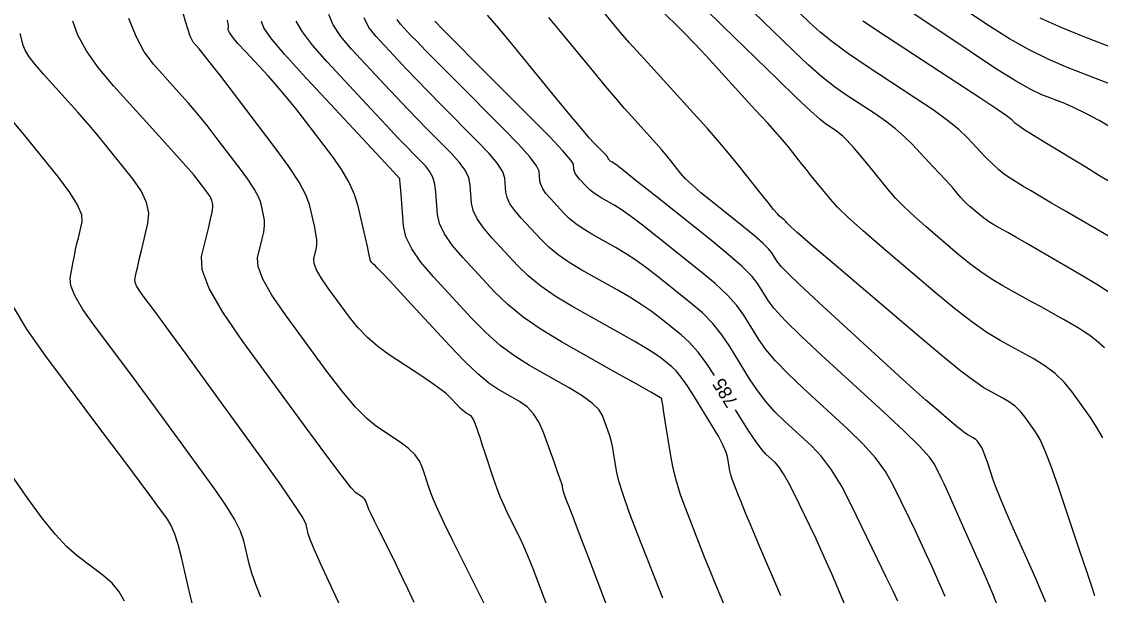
# Model space of a CAD drawing. Extents: x 2082232 to 2083549, y 592624 to 593832.
# Drawn here: x 2082485.4 to 2082542, y 593181.6 to 593211.7 of the extents above; entities that cross this region are included whole.
import ezdxf

# ---------------------------------------------------------------- set-up
doc = ezdxf.new("R2010")
doc.units = 0
doc.layers.add('DT_X_Contour_Major', color=7, linetype='Continuous')
doc.layers.add('DT_X_Contour_Minor', color=7, linetype='Continuous')

msp = doc.modelspace()

# ---------------------------------------------------------------- linework, layer by layer
at = {"layer": 'DT_X_Contour_Major'}
for points in [[(2082513.382, 593179.956), (2082512.541, 593182.182), (2082512.239, 593182.965), (2082511.962, 593183.647), (2082511.71, 593184.227), (2082511.484, 593184.704), (2082510.915, 593185.842), (2082510.708, 593186.279), (2082510.512, 593186.734), (2082510.329, 593187.208), (2082510.158, 593187.701), (2082509.719, 593189.04), (2082509.569, 593189.497), (2082509.448, 593189.862), (2082509.355, 593190.134), (2082509.292, 593190.315), (2082509.163, 593190.675), (2082509.111, 593190.799), (2082509.053, 593190.899), (2082508.987, 593190.976), (2082508.915, 593191.031), (2082508.713, 593191.144), (2082508.628, 593191.202), (2082508.525, 593191.288), (2082508.405, 593191.404), (2082508.266, 593191.55), (2082507.872, 593191.976), (2082507.665, 593192.167), (2082507.34, 593192.421), (2082506.897, 593192.737), (2082506.336, 593193.115), (2082504.682, 593194.206), (2082504.086, 593194.636), (2082503.541, 593195.107), (2082503.045, 593195.62), (2082502.599, 593196.174), (2082501.477, 593197.708), (2082501.114, 593198.235), (2082500.869, 593198.666), (2082500.74, 593199), (2082500.728, 593199.238), (2082500.854, 593199.745), (2082500.883, 593199.964), (2082500.876, 593200.241), (2082500.833, 593200.577), (2082500.754, 593200.972), (2082500.496, 593202.102), (2082500.311, 593202.605), (2082499.949, 593203.266), (2082499.411, 593204.086), (2082498.697, 593205.064), (2082496.556, 593207.883), (2082495.838, 593208.825), (2082495.292, 593209.535), (2082494.917, 593210.014), (2082494.712, 593210.261), (2082494.395, 593210.612), (2082494.237, 593210.939), (2082494.003, 593211.655), (2082493.692, 593212.762)], [(2082541.722, 593181.546), (2082541.558, 593182.039), (2082541.296, 593182.822), (2082540.936, 593183.895), (2082539.847, 593187.142), (2082539.463, 593188.244), (2082539.128, 593189.114), (2082538.843, 593189.753), (2082538.608, 593190.161), (2082538.046, 593190.939), (2082537.816, 593191.22), (2082537.545, 593191.479), (2082537.235, 593191.716), (2082536.885, 593191.931), (2082535.899, 593192.474), (2082535.41, 593192.794), (2082534.682, 593193.344), (2082533.716, 593194.126), (2082532.511, 593195.139), (2082528.98, 593198.147), (2082527.807, 593199.148), (2082526.935, 593199.893), (2082526.366, 593200.383), (2082526.098, 593200.617), (2082525.787, 593200.903), (2082525.684, 593200.999), (2082525.606, 593201.073), (2082525.556, 593201.124), (2082525.531, 593201.153), (2082525.501, 593201.202), (2082525.483, 593201.225), (2082525.451, 593201.256), (2082525.406, 593201.296), (2082525.346, 593201.345), (2082525.168, 593201.486), (2082525.057, 593201.6), (2082524.856, 593201.836), (2082524.565, 593202.194), (2082524.185, 593202.673), (2082523.051, 593204.114), (2082522.582, 593204.693), (2082522.025, 593205.35), (2082521.381, 593206.084), (2082520.649, 593206.896), (2082518.58, 593209.164), (2082517.868, 593209.949), (2082517.281, 593210.605), (2082516.821, 593211.131), (2082516.488, 593211.527), (2082515.766, 593212.409)], [(2082521.756, 593193.106), (2082521.351, 593193.729), (2082520.89, 593194.347), (2082520.445, 593194.854), (2082520.014, 593195.247), (2082518.885, 593196.147), (2082518.428, 593196.491), (2082517.903, 593196.848), (2082517.309, 593197.22), (2082516.647, 593197.605), (2082514.791, 593198.65), (2082514.135, 593199.045), (2082513.556, 593199.446), (2082513.055, 593199.852), (2082512.632, 593200.265), (2082511.608, 593201.373), (2082511.269, 593201.771), (2082511.021, 593202.133), (2082510.865, 593202.459), (2082510.799, 593202.75), (2082510.745, 593203.477), (2082510.639, 593203.804), (2082510.36, 593204.242), (2082509.91, 593204.789), (2082509.288, 593205.446), (2082507.4, 593207.345), (2082506.727, 593208.025), (2082506.124, 593208.642), (2082505.592, 593209.196), (2082505.13, 593209.687), (2082503.991, 593210.911), (2082503.619, 593211.386), (2082503.36, 593211.894)], [(2082542.593, 593203.226), (2082541.963, 593203.606), (2082541.239, 593204.046), (2082539.184, 593205.299), (2082538.502, 593205.718), (2082537.997, 593206.036), (2082537.67, 593206.253), (2082537.519, 593206.369), (2082537.355, 593206.543), (2082537.128, 593206.714), (2082536.571, 593207.095), (2082535.684, 593207.687), (2082534.467, 593208.488), (2082530.781, 593210.907), (2082529.542, 593211.73)], [(2082494.398, 593180.96), (2082494.221, 593181.657), (2082493.778, 593183.571), (2082493.608, 593184.234), (2082493.427, 593184.788), (2082493.237, 593185.233), (2082493.038, 593185.569), (2082492.494, 593186.319), (2082492.17, 593186.759), (2082491.607, 593187.518), (2082490.804, 593188.594), (2082489.761, 593189.988), (2082486.662, 593194.129), (2082485.658, 593195.556), (2082484.97, 593196.729)], [(2082528.611, 593181.036), (2082527.908, 593182.694), (2082527.638, 593183.318), (2082527.357, 593183.946), (2082527.065, 593184.577), (2082526.762, 593185.212), (2082525.937, 593186.912), (2082525.644, 593187.491), (2082525.381, 593187.953), (2082525.149, 593188.298), (2082524.948, 593188.527), (2082524.454, 593188.98), (2082524.231, 593189.227), (2082523.934, 593189.629), (2082523.563, 593190.185), (2082523.116, 593190.896), (2082522.858, 593191.318)]]:
    msp.add_lwpolyline(points, dxfattribs=at)
at = {"layer": 'DT_X_Contour_Minor'}
for points in [[(2082543.034, 593208.223), (2082540.318, 593209.273), (2082539.296, 593209.705), (2082538.267, 593210.214), (2082537.231, 593210.8), (2082536.187, 593211.462), (2082533.396, 593213.332)], [(2082542.44, 593200.428), (2082540.213, 593201.723), (2082539.448, 593202.169), (2082538.823, 593202.535), (2082538.339, 593202.822), (2082537.995, 593203.029), (2082537.265, 593203.474), (2082536.979, 593203.668), (2082536.671, 593203.918), (2082536.34, 593204.222), (2082535.986, 593204.581), (2082535.012, 593205.611), (2082534.57, 593206.03), (2082533.975, 593206.512), (2082533.226, 593207.058), (2082532.325, 593207.668), (2082529.716, 593209.38), (2082528.795, 593210.005), (2082527.99, 593210.594), (2082527.299, 593211.149), (2082526.724, 593211.669), (2082525.344, 593213.009)], [(2082542.135, 593189.845), (2082541.829, 593190.391), (2082541.482, 593190.912), (2082540.502, 593192.27), (2082540.099, 593192.761), (2082539.627, 593193.212), (2082539.086, 593193.626), (2082538.475, 593194.001), (2082536.754, 593194.95), (2082536.056, 593195.374), (2082535.256, 593195.935), (2082534.351, 593196.633), (2082533.344, 593197.467), (2082530.518, 593199.874), (2082529.556, 593200.707), (2082528.788, 593201.401), (2082528.215, 593201.956), (2082527.837, 593202.371), (2082527.087, 593203.293), (2082526.818, 593203.623), (2082526.575, 593203.925), (2082526.358, 593204.197), (2082526.166, 593204.439), (2082525.687, 593205.047), (2082525.441, 593205.345), (2082525.061, 593205.781), (2082524.546, 593206.357), (2082523.898, 593207.072), (2082521.99, 593209.164), (2082521.313, 593209.9), (2082520.715, 593210.537), (2082520.195, 593211.075), (2082519.753, 593211.516), (2082518.678, 593212.559)], [(2082542.216, 593194.568), (2082541.788, 593194.951), (2082541.612, 593195.098), (2082541.402, 593195.252), (2082541.16, 593195.411), (2082540.886, 593195.577), (2082540.11, 593196.029), (2082539.785, 593196.216), (2082539.391, 593196.438), (2082538.93, 593196.696), (2082538.4, 593196.99), (2082536.895, 593197.819), (2082536.323, 593198.158), (2082535.735, 593198.553), (2082535.132, 593199.003), (2082534.513, 593199.509), (2082532.841, 593200.933), (2082532.248, 593201.456), (2082531.721, 593201.956), (2082531.26, 593202.433), (2082530.866, 593202.888), (2082529.904, 593204.07), (2082529.573, 593204.474), (2082529.303, 593204.799), (2082529.092, 593205.044), (2082528.942, 593205.211), (2082528.622, 593205.55), (2082528.496, 593205.675), (2082528.357, 593205.796), (2082528.205, 593205.913), (2082528.041, 593206.027), (2082527.587, 593206.325), (2082527.302, 593206.555), (2082526.789, 593207.019), (2082526.048, 593207.719), (2082525.078, 593208.654), (2082522.186, 593211.46), (2082521.223, 593212.397)], [(2082542.602, 593197.384), (2082541.909, 593197.841), (2082541.122, 593198.317), (2082538.901, 593199.609), (2082538.15, 593200.046), (2082537.564, 593200.385), (2082537.142, 593200.627), (2082536.885, 593200.771), (2082536.419, 593201.028), (2082536.242, 593201.133), (2082536.06, 593201.256), (2082535.873, 593201.395), (2082535.682, 593201.552), (2082535.164, 593201.993), (2082534.98, 593202.154), (2082534.817, 593202.309), (2082534.675, 593202.457), (2082534.553, 593202.598), (2082534.255, 593202.964), (2082534.106, 593203.137), (2082533.885, 593203.384), (2082533.59, 593203.703), (2082533.221, 593204.095), (2082532.141, 593205.237), (2082531.715, 593205.659), (2082531.247, 593206.068), (2082530.736, 593206.464), (2082530.183, 593206.848), (2082528.651, 593207.853), (2082528.049, 593208.28), (2082527.39, 593208.807), (2082526.674, 593209.434), (2082525.901, 593210.161), (2082523.765, 593212.235)], [(2082542.742, 593206.037), (2082541.941, 593206.5), (2082541.24, 593206.88), (2082540.639, 593207.178), (2082540.138, 593207.394), (2082538.934, 593207.859), (2082538.364, 593208.129), (2082537.556, 593208.591), (2082536.51, 593209.243), (2082535.226, 593210.087), (2082531.486, 593212.591)], [(2082505.998, 593181.186), (2082505.659, 593181.909), (2082505.346, 593182.567), (2082505.059, 593183.16), (2082504.798, 593183.689), (2082504.135, 593185.012), (2082503.915, 593185.458), (2082503.748, 593185.803), (2082503.636, 593186.046), (2082503.579, 593186.188), (2082503.499, 593186.433), (2082503.459, 593186.522), (2082503.4, 593186.606), (2082503.321, 593186.685), (2082503.223, 593186.758), (2082502.936, 593186.948), (2082502.689, 593187.219), (2082502.162, 593187.891), (2082501.356, 593188.964), (2082500.27, 593190.438), (2082497.003, 593194.901), (2082495.948, 593196.435), (2082495.233, 593197.689), (2082494.859, 593198.662), (2082494.825, 593199.355), (2082495.19, 593200.829), (2082495.307, 593201.322), (2082495.386, 593201.697), (2082495.426, 593201.952), (2082495.427, 593202.089), (2082495.38, 593202.296), (2082495.346, 593202.388), (2082495.28, 593202.508), (2082495.182, 593202.658), (2082495.051, 593202.837), (2082494.66, 593203.352), (2082494.421, 593203.644), (2082493.996, 593204.134), (2082493.385, 593204.821), (2082492.588, 593205.706), (2082490.217, 593208.33), (2082489.416, 593209.28), (2082488.792, 593210.163), (2082488.346, 593210.979), (2082488.077, 593211.727)], [(2082509.738, 593180.996), (2082509.304, 593181.872), (2082508.024, 593184.431), (2082507.587, 593185.32), (2082507.238, 593186.069), (2082506.977, 593186.678), (2082506.802, 593187.146), (2082506.454, 593188.208), (2082506.282, 593188.595), (2082506.025, 593188.959), (2082505.684, 593189.301), (2082505.26, 593189.62), (2082504.015, 593190.441), (2082503.503, 593190.851), (2082502.903, 593191.465), (2082502.213, 593192.283), (2082501.435, 593193.306), (2082499.24, 593196.305), (2082498.531, 593197.335), (2082498.051, 593198.177), (2082497.8, 593198.831), (2082497.777, 593199.296), (2082498.022, 593200.287), (2082498.095, 593200.643), (2082498.131, 593200.969), (2082498.129, 593201.265), (2082498.091, 593201.531), (2082497.938, 593202.199), (2082497.829, 593202.496), (2082497.615, 593202.887), (2082497.297, 593203.372), (2082496.874, 593203.95), (2082495.608, 593205.618), (2082495.13, 593206.235), (2082494.644, 593206.834), (2082494.151, 593207.418), (2082493.65, 593207.984), (2082492.306, 593209.471), (2082491.827, 593210.11), (2082491.398, 593210.909), (2082491.019, 593211.87)], [(2082516.222, 593180.697), (2082515.158, 593183.514), (2082514.798, 593184.465), (2082514.518, 593185.204), (2082514.317, 593185.732), (2082514.196, 593186.048), (2082513.977, 593186.61), (2082513.904, 593186.801), (2082513.849, 593186.955), (2082513.813, 593187.07), (2082513.794, 593187.147), (2082513.77, 593187.302), (2082513.736, 593187.425), (2082513.653, 593187.678), (2082513.52, 593188.061), (2082513.337, 593188.574), (2082512.784, 593190.115), (2082512.55, 593190.651), (2082512.26, 593191.102), (2082511.916, 593191.469), (2082511.517, 593191.751), (2082510.381, 593192.391), (2082509.904, 593192.713), (2082509.326, 593193.2), (2082508.647, 593193.853), (2082507.866, 593194.67), (2082505.649, 593197.069), (2082504.918, 593197.859), (2082504.388, 593198.428), (2082504.059, 593198.777), (2082503.931, 593198.906), (2082503.857, 593198.955), (2082503.83, 593198.974), (2082503.806, 593198.995), (2082503.784, 593199.018), (2082503.764, 593199.043), (2082503.713, 593199.111), (2082503.697, 593199.135), (2082503.686, 593199.154), (2082503.68, 593199.169), (2082503.68, 593199.18), (2082503.686, 593199.203), (2082503.67, 593199.285), (2082503.621, 593199.514), (2082503.536, 593199.89), (2082503.417, 593200.413), (2082503.054, 593202.005), (2082502.868, 593202.614), (2082502.584, 593203.249), (2082502.201, 593203.91), (2082501.72, 593204.596), (2082500.305, 593206.46), (2082499.784, 593207.132), (2082499.283, 593207.751), (2082498.802, 593208.316), (2082498.34, 593208.828), (2082497.136, 593210.122), (2082496.741, 593210.557), (2082496.46, 593210.893), (2082496.293, 593211.129), (2082496.239, 593211.266), (2082496.247, 593211.498), (2082496.2, 593211.771)], [(2082519.038, 593181.418), (2082517.722, 593184.793), (2082517.284, 593185.944), (2082516.955, 593186.866), (2082516.736, 593187.559), (2082516.626, 593188.023), (2082516.479, 593188.956), (2082516.418, 593189.298), (2082516.344, 593189.626), (2082516.259, 593189.939), (2082516.16, 593190.238), (2082515.882, 593191.014), (2082515.693, 593191.324), (2082515.337, 593191.67), (2082514.812, 593192.052), (2082514.12, 593192.471), (2082512.05, 593193.637), (2082511.277, 593194.121), (2082510.511, 593194.697), (2082509.752, 593195.367), (2082509.001, 593196.13), (2082507.007, 593198.288), (2082506.348, 593199.063), (2082505.865, 593199.768), (2082505.56, 593200.403), (2082505.432, 593200.969), (2082505.327, 593202.385), (2082505.292, 593202.85), (2082505.265, 593203.183), (2082505.248, 593203.385), (2082505.239, 593203.455), (2082505.228, 593203.466), (2082505.088, 593203.616), (2082504.677, 593204.058), (2082503.995, 593204.791), (2082503.041, 593205.815), (2082500.137, 593208.936), (2082499.185, 593209.986), (2082498.507, 593210.798), (2082498.103, 593211.369), (2082497.973, 593211.702)], [(2082522.628, 593180.213), (2082522.046, 593181.583), (2082521.819, 593182.127), (2082521.573, 593182.729), (2082521.308, 593183.391), (2082521.025, 593184.113), (2082520.245, 593186.115), (2082519.976, 593186.852), (2082519.755, 593187.562), (2082519.582, 593188.244), (2082519.457, 593188.899), (2082519.188, 593190.61), (2082519.1, 593191.172), (2082519.036, 593191.574), (2082518.997, 593191.817), (2082518.983, 593191.901), (2082518.979, 593191.913), (2082518.837, 593191.996), (2082518.413, 593192.237), (2082517.709, 593192.635), (2082516.723, 593193.191), (2082513.718, 593194.883), (2082512.654, 593195.523), (2082511.714, 593196.174), (2082510.9, 593196.836), (2082510.211, 593197.508), (2082508.54, 593199.317), (2082507.988, 593199.966), (2082507.584, 593200.556), (2082507.328, 593201.089), (2082507.221, 593201.562), (2082507.133, 593202.749), (2082507.074, 593203.168), (2082506.964, 593203.536), (2082506.802, 593203.853), (2082506.589, 593204.119), (2082505.952, 593204.759), (2082505.634, 593205.086), (2082505.159, 593205.586), (2082504.527, 593206.259), (2082503.737, 593207.106), (2082501.422, 593209.594), (2082500.663, 593210.453), (2082500.125, 593211.163), (2082499.806, 593211.725)], [(2082525.23, 593181.542), (2082524.068, 593184.281), (2082523.675, 593185.209), (2082523.368, 593185.939), (2082523.147, 593186.472), (2082523.012, 593186.807), (2082522.767, 593187.437), (2082522.682, 593187.669), (2082522.612, 593187.894), (2082522.558, 593188.111), (2082522.518, 593188.32), (2082522.432, 593188.868), (2082522.358, 593189.122), (2082522.201, 593189.473), (2082521.961, 593189.921), (2082521.638, 593190.467), (2082520.666, 593192.051), (2082520.32, 593192.592), (2082520.014, 593193.026), (2082519.746, 593193.354), (2082519.517, 593193.574), (2082518.957, 593194.02), (2082518.659, 593194.231), (2082518.184, 593194.529), (2082517.533, 593194.914), (2082516.705, 593195.386), (2082514.263, 593196.762), (2082513.399, 593197.281), (2082512.637, 593197.809), (2082511.978, 593198.344), (2082511.421, 593198.887), (2082510.074, 593200.345), (2082509.629, 593200.868), (2082509.303, 593201.345), (2082509.097, 593201.774), (2082509.01, 593202.156), (2082508.939, 593203.113), (2082508.856, 593203.486), (2082508.662, 593203.889), (2082508.356, 593204.321), (2082507.939, 593204.782), (2082506.676, 593206.052), (2082506.181, 593206.556), (2082505.642, 593207.114), (2082505.06, 593207.728), (2082504.434, 593208.396), (2082502.706, 593210.253), (2082502.141, 593210.92), (2082501.742, 593211.529), (2082501.509, 593212.08)], [(2082531.374, 593181.264), (2082531.127, 593181.783), (2082530.772, 593182.521), (2082530.31, 593183.478), (2082528.931, 593186.32), (2082528.413, 593187.313), (2082527.892, 593188.16), (2082527.368, 593188.863), (2082526.841, 593189.42), (2082525.433, 593190.711), (2082524.923, 593191.214), (2082524.447, 593191.754), (2082524.006, 593192.332), (2082523.599, 593192.947), (2082522.562, 593194.638), (2082522.142, 593195.256), (2082521.66, 593195.843), (2082521.117, 593196.397), (2082520.511, 593196.92), (2082518.814, 593198.273), (2082518.198, 593198.75), (2082517.622, 593199.168), (2082517.085, 593199.525), (2082516.589, 593199.823), (2082515.319, 593200.538), (2082514.87, 593200.809), (2082514.474, 593201.083), (2082514.131, 593201.361), (2082513.842, 593201.643), (2082513.141, 593202.402), (2082512.91, 593202.674), (2082512.74, 593202.921), (2082512.633, 593203.144), (2082512.588, 593203.343), (2082512.551, 593203.841), (2082512.421, 593204.122), (2082512.059, 593204.594), (2082511.464, 593205.257), (2082510.638, 593206.11), (2082508.124, 593208.638), (2082507.274, 593209.495), (2082506.607, 593210.171), (2082506.124, 593210.665), (2082505.826, 593210.977), (2082505.275, 593211.569), (2082505.096, 593211.803)], [(2082533.858, 593181.508), (2082533.154, 593183.094), (2082532.882, 593183.697), (2082532.596, 593184.318), (2082532.296, 593184.957), (2082531.981, 593185.613), (2082531.121, 593187.385), (2082530.73, 593188.067), (2082530.202, 593188.782), (2082529.537, 593189.53), (2082528.735, 593190.312), (2082526.413, 593192.442), (2082525.614, 593193.201), (2082524.959, 593193.88), (2082524.449, 593194.479), (2082524.082, 593194.999), (2082523.297, 593196.279), (2082522.933, 593196.784), (2082522.43, 593197.338), (2082521.789, 593197.941), (2082521.009, 593198.593), (2082518.743, 593200.399), (2082517.968, 593201.009), (2082517.34, 593201.487), (2082516.862, 593201.831), (2082516.531, 593202.042), (2082515.848, 593202.427), (2082515.606, 593202.572), (2082515.392, 593202.72), (2082515.208, 593202.87), (2082515.052, 593203.022), (2082514.675, 593203.43), (2082514.55, 593203.576), (2082514.459, 593203.71), (2082514.401, 593203.83), (2082514.377, 593203.937), (2082514.357, 593204.205), (2082514.213, 593204.431), (2082513.795, 593204.909), (2082513.104, 593205.639), (2082512.139, 593206.621), (2082509.201, 593209.576), (2082508.23, 593210.553), (2082507.523, 593211.269), (2082507.078, 593211.723)], [(2082536.647, 593180.923), (2082536.366, 593181.654), (2082535.977, 593182.564), (2082534.794, 593185.224), (2082534.39, 593186.13), (2082534.065, 593186.853), (2082533.819, 593187.392), (2082533.652, 593187.748), (2082533.31, 593188.451), (2082533.047, 593188.821), (2082532.512, 593189.404), (2082531.705, 593190.198), (2082530.628, 593191.205), (2082527.392, 593194.173), (2082526.305, 593195.187), (2082525.472, 593196.005), (2082524.892, 593196.626), (2082524.565, 593197.05), (2082524.032, 593197.92), (2082523.724, 593198.311), (2082523.2, 593198.833), (2082522.461, 593199.484), (2082521.506, 593200.266), (2082518.672, 593202.525), (2082517.737, 593203.269), (2082517.059, 593203.806), (2082516.638, 593204.136), (2082516.473, 593204.26), (2082516.376, 593204.315), (2082516.341, 593204.336), (2082516.311, 593204.357), (2082516.284, 593204.378), (2082516.262, 593204.4), (2082516.208, 593204.458), (2082516.191, 593204.479), (2082516.178, 593204.498), (2082516.169, 593204.515), (2082516.166, 593204.53), (2082516.163, 593204.569), (2082516.142, 593204.601), (2082516.083, 593204.669), (2082515.984, 593204.773), (2082515.847, 593204.913), (2082515.428, 593205.334), (2082515.185, 593205.601), (2082514.772, 593206.085), (2082514.188, 593206.785), (2082513.434, 593207.703), (2082511.194, 593210.44), (2082510.437, 593211.352), (2082509.843, 593212.036)], [(2082539.139, 593181.207), (2082538.882, 593181.832), (2082538.525, 593182.651), (2082537.438, 593185.097), (2082537.067, 593185.943), (2082536.768, 593186.647), (2082536.542, 593187.21), (2082536.388, 593187.63), (2082536.076, 593188.562), (2082535.966, 593188.877), (2082535.873, 593189.124), (2082535.795, 593189.301), (2082535.734, 593189.41), (2082535.591, 593189.608), (2082535.532, 593189.679), (2082535.463, 593189.745), (2082535.384, 593189.806), (2082535.295, 593189.86), (2082535.044, 593189.999), (2082534.919, 593190.08), (2082534.734, 593190.22), (2082534.488, 593190.419), (2082534.181, 593190.677), (2082533.282, 593191.443), (2082532.849, 593191.821), (2082532.225, 593192.38), (2082531.41, 593193.119), (2082530.403, 593194.04), (2082527.464, 593196.736), (2082526.486, 593197.642), (2082525.758, 593198.338), (2082525.279, 593198.825), (2082525.048, 593199.102), (2082524.767, 593199.561), (2082524.596, 593199.774), (2082524.294, 593200.07), (2082523.861, 593200.448), (2082523.297, 593200.908), (2082521.619, 593202.245), (2082521.044, 593202.715), (2082520.579, 593203.12), (2082520.222, 593203.462), (2082519.974, 593203.74), (2082519.458, 593204.395), (2082519.245, 593204.658), (2082518.992, 593204.957), (2082518.699, 593205.291), (2082518.366, 593205.66), (2082517.426, 593206.691), (2082517.036, 593207.129), (2082516.571, 593207.67), (2082516.03, 593208.313), (2082515.415, 593209.06), (2082513.675, 593211.187), (2082513.059, 593211.912)], [(2082544.737, 593209.514), (2082541.191, 593210.885), (2082539.941, 593211.392), (2082538.851, 593211.887)], [(2082502.849, 593179.435), (2082501.52, 593182.288), (2082501.078, 593183.248), (2082500.75, 593183.986), (2082500.536, 593184.504), (2082500.436, 593184.8), (2082500.322, 593185.297), (2082500.145, 593185.651), (2082499.7, 593186.343), (2082498.989, 593187.372), (2082498.009, 593188.737), (2082495.041, 593192.828), (2082494.039, 593194.209), (2082493.258, 593195.282), (2082492.698, 593196.047), (2082492.36, 593196.505), (2082491.753, 593197.316), (2082491.556, 593197.596), (2082491.421, 593197.826), (2082491.348, 593198.006), (2082491.337, 593198.136), (2082491.389, 593198.418), (2082491.422, 593198.576), (2082491.482, 593198.84), (2082491.568, 593199.21), (2082491.681, 593199.685), (2082492.018, 593201.092), (2082492.063, 593201.634), (2082491.948, 593202.205), (2082491.67, 593202.805), (2082491.232, 593203.434), (2082489.847, 593205.149), (2082489.332, 593205.779), (2082488.825, 593206.382), (2082488.328, 593206.958), (2082487.839, 593207.508), (2082486.547, 593208.937), (2082486.116, 593209.434), (2082485.792, 593209.854), (2082485.574, 593210.197), (2082485.464, 593210.462), (2082485.311, 593211.066)], [(2082497.949, 593181.471), (2082497.674, 593182.146), (2082497.467, 593182.732), (2082497.329, 593183.229), (2082497.05, 593184.434), (2082496.876, 593184.943), (2082496.564, 593185.566), (2082496.113, 593186.303), (2082495.524, 593187.153), (2082493.768, 593189.574), (2082493.105, 593190.484), (2082492.432, 593191.4), (2082491.751, 593192.32), (2082491.061, 593193.246), (2082489.208, 593195.723), (2082488.607, 593196.576), (2082488.195, 593197.277), (2082487.972, 593197.827), (2082487.938, 593198.225), (2082488.098, 593199.085), (2082488.16, 593199.406), (2082488.226, 593199.724), (2082488.295, 593200.039), (2082488.367, 593200.351), (2082488.566, 593201.18), (2082488.544, 593201.56), (2082488.329, 593202.077), (2082487.923, 593202.732), (2082487.324, 593203.524), (2082485.47, 593205.82), (2082484.814, 593206.612)], [(2082490.788, 593181.263), (2082490.514, 593181.756), (2082490.145, 593182.207), (2082489.678, 593182.614), (2082488.307, 593183.642), (2082487.759, 593184.119), (2082487.144, 593184.78), (2082486.461, 593185.626), (2082485.711, 593186.655), (2082483.622, 593189.646)]]:
    msp.add_lwpolyline(points, dxfattribs=at)

# ---------------------------------------------------------------- texts
at = {"layer": 'DT_X_Contour_Major'}
msp.add_text('785', height=0.7, rotation=121.6276, dxfattribs=at).set_placement((2082523.021, 593191.723))

doc.saveas('drawing.dxf')
